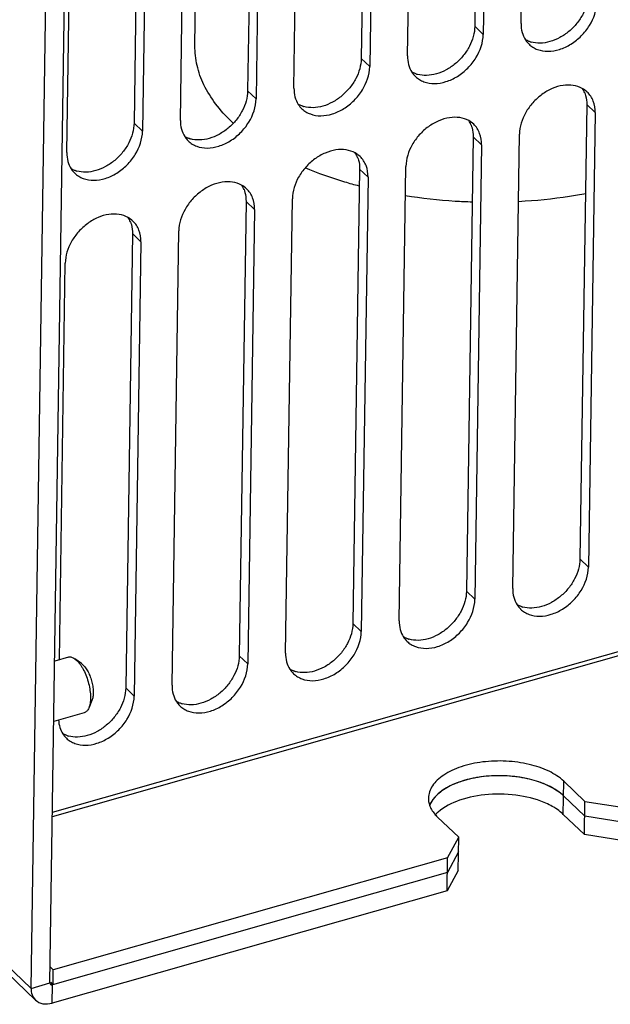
# Model space of a CAD drawing. Header units: millimetres. Extents: x 1117 to 38156, y -1945 to 7303.
# Tile 259 of 656: x 9721 to 9762, y 958 to 1026. Entities that reach past the tile are written whole.
import ezdxf

# ---------------------------------------------------------------- set-up
doc = ezdxf.new("R2010")
doc.units = ezdxf.units.MM

msp = doc.modelspace()

# ---------------------------------------------------------------- linework, layer by layer
at = {"color": 7, "linetype": 'Continuous'}
for p, q in [((9414.826, 1251.93), (9722.232, 958.739)), ((9415.136, 1251.121), (9722.542, 957.931)), ((9722.232, 958.739), (9725.242, 1162.236)), ((9723.541, 959.111), (9726.552, 1162.608)), ((9756.129, 1025.486), (9756.583, 1056.175)), ((9753.368, 1055.262), (9752.925, 1025.301)), ((9753.964, 1055.431), (9753.51, 1024.742)), ((9748.274, 1023.255), (9748.728, 1053.943)), ((9746.109, 1053.2), (9745.655, 1022.511)), ((9745.513, 1053.03), (9745.07, 1023.069)), ((9740.419, 1021.023), (9740.873, 1051.712)), ((9737.658, 1050.799), (9737.215, 1020.838)), ((9738.254, 1050.968), (9737.8, 1020.28)), ((9732.564, 1018.792), (9733.018, 1049.48)), ((9733.569, 1023.957), (9733.95, 1049.745)), ((9729.803, 1048.567), (9729.36, 1018.606)), ((9730.399, 1048.737), (9729.945, 1018.048)), ((9723.716, 970.927), (9972.647, 1041.644)), ((9723.711, 970.636), (9973.056, 1041.47)), ((9724.708, 1016.56), (9725.008, 1036.779)), ((9753.51, 1024.742), (9752.925, 1025.301)), ((9745.655, 1022.511), (9745.07, 1023.069)), ((9737.8, 1020.28), (9737.215, 1020.838)), ((9760.667, 1019.885), (9760.202, 988.447)), ((9761.252, 1019.327), (9760.667, 1019.885)), ((9761.252, 1019.327), (9760.787, 987.889)), ((9729.945, 1018.048), (9729.36, 1018.606)), ((9755.55, 986.401), (9756.016, 1017.839)), ((9752.812, 1017.654), (9752.347, 986.216)), ((9753.397, 1017.095), (9752.812, 1017.654)), ((9753.397, 1017.095), (9752.932, 985.658)), ((9744.957, 1015.422), (9744.491, 983.984)), ((9745.542, 1014.864), (9744.957, 1015.422)), ((9747.695, 984.17), (9748.161, 1015.608)), ((9745.542, 1014.864), (9745.077, 983.426)), ((9737.102, 1013.191), (9736.636, 981.753)), ((9737.687, 1012.632), (9737.102, 1013.191)), ((9739.84, 981.938), (9740.305, 1013.376)), ((9737.687, 1012.632), (9737.222, 981.195)), ((9731.985, 979.707), (9732.45, 1011.145)), ((9729.247, 1010.959), (9728.781, 979.522)), ((9729.832, 1010.401), (9729.247, 1010.959)), ((9729.832, 1010.401), (9729.367, 978.963)), ((9724.189, 981.478), (9724.595, 1008.913)), ((9760.787, 987.889), (9760.202, 988.447)), ((9752.932, 985.658), (9752.347, 986.216)), ((9745.077, 983.426), (9744.491, 983.984)), ((9737.222, 981.195), (9736.636, 981.753)), ((9724.821, 981.657), (9723.87, 981.387)), ((9725.722, 981.216), (9725.258, 981.545)), ((9725.258, 981.545), (9725.393, 981.433)), ((9725.722, 981.216), (9725.823, 981.132)), ((9729.367, 978.963), (9728.781, 979.522)), ((9726.448, 978.658), (9726.227, 978.135)), ((9725.914, 977.809), (9723.809, 977.211)), ((9759.046, 970.779), (9759.08, 973.073)), ((9760.544, 971.677), (9759.08, 973.073)), ((9760.528, 970.657), (9759.065, 972.054)), ((9760.51, 969.383), (9760.544, 971.677)), ((9760.544, 971.677), (9763.265, 971.242)), ((9760.51, 969.383), (9759.046, 970.779)), ((9751.816, 969.198), (9750.352, 970.594)), ((9763.25, 970.223), (9760.528, 970.657)), ((9751.046, 967.771), (9751.816, 969.198)), ((9751.782, 966.903), (9751.816, 969.198)), ((9763.231, 968.948), (9760.51, 969.383)), ((9751.801, 968.178), (9751.031, 966.751)), ((9751.046, 967.771), (9723.772, 960.023)), ((9751.012, 965.477), (9751.046, 967.771)), ((9751.031, 966.751), (9723.713, 958.991)), ((9751.782, 966.903), (9751.012, 965.477)), ((9751.012, 965.477), (9723.694, 957.716)), ((9723.772, 960.023), (9723.557, 960.227)), ((9723.756, 959.003), (9723.772, 960.023)), ((9722.232, 958.739), (9723.541, 959.111)), ((9723.756, 959.003), (9723.59, 959.162)), ((9723.629, 959.071), (9723.713, 958.991)), ((9723.694, 957.716), (9723.713, 958.991))]:
    msp.add_line(p, q, dxfattribs=at)
for centre, radius, start, end in [((9757.824, 1025.26), 1.661, 212.6915, 226.30391), ((9757.33, 1026.029), 1.89, 252.11221, 254.34318), ((9749.969, 1023.029), 1.661, 212.6915, 226.30391), ((9749.475, 1023.797), 1.89, 252.11221, 254.34318), ((9759.557, 1019.548), 1.664, 46.43796, 61.10077), ((9758.911, 1020.073), 1.733, 26.94656, 32.70614), ((9758.842, 1020.038), 1.81, 21.31116, 26.93403), ((9742.114, 1020.797), 1.661, 212.6915, 226.30391), ((9741.62, 1021.566), 1.89, 252.11221, 254.34318), ((9744.174, 1027.157), 11.683, 226.35715, 227.05024), ((9751.702, 1017.317), 1.664, 46.43796, 61.10077), ((9751.056, 1017.841), 1.733, 26.94656, 32.70614), ((9750.987, 1017.806), 1.81, 21.31116, 26.93403), ((9734.259, 1018.566), 1.661, 212.6915, 226.30391), ((9733.764, 1019.334), 1.89, 252.11221, 254.34318), ((9743.847, 1015.085), 1.664, 46.43796, 61.10077), ((9743.201, 1015.61), 1.733, 26.94656, 32.70614), ((9743.132, 1015.575), 1.81, 21.31116, 26.93403), ((9726.404, 1016.334), 1.661, 212.6915, 226.30391), ((9725.909, 1017.103), 1.89, 252.11221, 254.34318), ((9735.992, 1012.854), 1.664, 46.43796, 61.10077), ((9735.346, 1013.378), 1.733, 26.94656, 32.70614), ((9735.277, 1013.343), 1.81, 21.31116, 26.93403), ((9728.137, 1010.622), 1.664, 46.43796, 61.10077), ((9727.491, 1011.147), 1.733, 26.94656, 32.70614), ((9727.422, 1011.112), 1.81, 21.31116, 26.93403), ((9757.246, 986.175), 1.661, 212.6915, 226.30391), ((9756.751, 986.944), 1.89, 252.11221, 254.34318), ((9749.391, 983.944), 1.661, 212.6915, 226.30391), ((9748.896, 984.712), 1.89, 252.11221, 254.34318), ((9741.536, 981.712), 1.661, 212.6915, 226.30391), ((9741.041, 982.481), 1.89, 252.11221, 254.34318), ((9733.681, 979.481), 1.661, 212.6915, 226.30391), ((9733.186, 980.249), 1.89, 252.11221, 254.34318), ((9725.826, 977.249), 1.661, 212.6915, 226.30391), ((9725.331, 978.018), 1.89, 252.11221, 254.34318), ((9751.26, 971.917), 1.547, 194.95976, 199.42307)]:
    msp.add_arc(centre, radius, start, end, dxfattribs=at)
for points, knots in [([(9760.78, 1027.532), (9760.773, 1027.058), (9760.553, 1026.324), (9760.004, 1025.494), (9759.458, 1024.937), (9758.826, 1024.502), (9758.148, 1024.218), (9757.467, 1024.104), (9757.023, 1024.152), (9756.82, 1024.209)], [0, 0, 0, 0, 0.245376, 0.378632, 0.513665, 0.646334, 0.772934, 0.890983, 1, 1, 1, 1]), ([(9756.677, 1024.059), (9756.759, 1023.98), (9756.943, 1023.838), (9757.374, 1023.63), (9758.012, 1023.532), (9758.816, 1023.674), (9759.607, 1024.047), (9760.317, 1024.619), (9761.05, 1025.54), (9761.357, 1026.411), (9761.365, 1026.974)], [0, 0, 0, 0, 0.051621, 0.104232, 0.21512, 0.33684, 0.468675, 0.606677, 0.74522, 1, 1, 1, 1]), ([(9752.925, 1025.301), (9752.918, 1024.827), (9752.698, 1024.093), (9752.149, 1023.263), (9751.603, 1022.705), (9750.971, 1022.27), (9750.292, 1021.986), (9749.612, 1021.873), (9749.167, 1021.921), (9748.965, 1021.978)], [0, 0, 0, 0, 0.245376, 0.378632, 0.513665, 0.646334, 0.772934, 0.890983, 1, 1, 1, 1]), ([(9756.129, 1025.486), (9756.126, 1025.284), (9756.168, 1024.889), (9756.324, 1024.522), (9756.426, 1024.363)], [0, 0, 0, 0, 0.516766, 1, 1, 1, 1]), ([(9748.822, 1021.827), (9748.904, 1021.749), (9749.088, 1021.607), (9749.519, 1021.399), (9750.157, 1021.301), (9750.961, 1021.443), (9751.752, 1021.816), (9752.462, 1022.387), (9753.195, 1023.308), (9753.502, 1024.179), (9753.51, 1024.742)], [0, 0, 0, 0, 0.051621, 0.104232, 0.21512, 0.33684, 0.468675, 0.606677, 0.74522, 1, 1, 1, 1]), ([(9736.111, 1018.702), (9735.709, 1019.086), (9734.987, 1019.879), (9734.163, 1021.195), (9733.665, 1022.562), (9733.562, 1023.5), (9733.569, 1023.957)], [0, 0, 0, 0, 0.278006, 0.533522, 0.771511, 1, 1, 1, 1]), ([(9756.749, 1024.23), (9756.722, 1024.239), (9756.613, 1024.277), (9756.509, 1024.325), (9756.434, 1024.366)], [0, 0, 0, 0, 0.253082, 1, 1, 1, 1]), ([(9748.274, 1023.255), (9748.271, 1023.052), (9748.312, 1022.658), (9748.469, 1022.291), (9748.571, 1022.131)], [0, 0, 0, 0, 0.516766, 1, 1, 1, 1]), ([(9745.07, 1023.069), (9745.063, 1022.595), (9744.843, 1021.861), (9744.294, 1021.031), (9743.748, 1020.474), (9743.116, 1020.039), (9742.437, 1019.755), (9741.757, 1019.641), (9741.312, 1019.689), (9741.11, 1019.746)], [0, 0, 0, 0, 0.245376, 0.378632, 0.513665, 0.646334, 0.772934, 0.890983, 1, 1, 1, 1]), ([(9740.967, 1019.596), (9741.049, 1019.517), (9741.233, 1019.376), (9741.664, 1019.167), (9742.302, 1019.069), (9743.106, 1019.211), (9743.897, 1019.584), (9744.607, 1020.156), (9745.34, 1021.077), (9745.647, 1021.948), (9745.655, 1022.511)], [0, 0, 0, 0, 0.051621, 0.104232, 0.21512, 0.33684, 0.468675, 0.606677, 0.74522, 1, 1, 1, 1]), ([(9748.894, 1021.999), (9748.867, 1022.008), (9748.758, 1022.046), (9748.654, 1022.094), (9748.579, 1022.135)], [0, 0, 0, 0, 0.253082, 1, 1, 1, 1]), ([(9760.362, 1021.005), (9760.17, 1021.111), (9759.726, 1021.254), (9759.002, 1021.24), (9758.258, 1021.017), (9757.547, 1020.605), (9756.921, 1020.036), (9756.284, 1019.158), (9756.023, 1018.357), (9756.016, 1017.839)], [0, 0, 0, 0, 0.105626, 0.220123, 0.344638, 0.477246, 0.613978, 0.749944, 1, 1, 1, 1]), ([(9737.215, 1020.838), (9737.208, 1020.364), (9736.988, 1019.63), (9736.439, 1018.8), (9735.892, 1018.242), (9735.261, 1017.807), (9734.582, 1017.523), (9733.901, 1017.41), (9733.457, 1017.458), (9733.254, 1017.515)], [0, 0, 0, 0, 0.245376, 0.378632, 0.513665, 0.646334, 0.772934, 0.890983, 1, 1, 1, 1]), ([(9740.419, 1021.023), (9740.416, 1020.821), (9740.457, 1020.426), (9740.614, 1020.059), (9740.716, 1019.9)], [0, 0, 0, 0, 0.516766, 1, 1, 1, 1]), ([(9760.528, 1020.696), (9760.552, 1020.634), (9760.639, 1020.372), (9760.67, 1020.094), (9760.667, 1019.885)], [0, 0, 0, 0, 0.241491, 1, 1, 1, 1]), ([(9761.252, 1019.327), (9761.256, 1019.597), (9761.195, 1020.004), (9760.957, 1020.473), (9760.794, 1020.668), (9760.704, 1020.754)], [0, 0, 0, 0, 0.517854, 0.761612, 1, 1, 1, 1]), ([(9733.112, 1017.365), (9733.194, 1017.286), (9733.378, 1017.144), (9733.809, 1016.936), (9734.447, 1016.838), (9735.251, 1016.98), (9736.042, 1017.353), (9736.752, 1017.924), (9737.485, 1018.846), (9737.792, 1019.716), (9737.8, 1020.28)], [0, 0, 0, 0, 0.051621, 0.104232, 0.21512, 0.33684, 0.468675, 0.606677, 0.74522, 1, 1, 1, 1]), ([(9741.039, 1019.767), (9741.011, 1019.776), (9740.903, 1019.814), (9740.799, 1019.862), (9740.724, 1019.903)], [0, 0, 0, 0, 0.253082, 1, 1, 1, 1]), ([(9729.36, 1018.606), (9729.353, 1018.132), (9729.133, 1017.398), (9728.584, 1016.568), (9728.037, 1016.011), (9727.405, 1015.576), (9726.727, 1015.292), (9726.046, 1015.178), (9725.602, 1015.226), (9725.399, 1015.283)], [0, 0, 0, 0, 0.245376, 0.378632, 0.513665, 0.646334, 0.772934, 0.890983, 1, 1, 1, 1]), ([(9732.564, 1018.792), (9732.561, 1018.59), (9732.602, 1018.195), (9732.759, 1017.828), (9732.861, 1017.668)], [0, 0, 0, 0, 0.516766, 1, 1, 1, 1]), ([(9752.507, 1018.774), (9752.315, 1018.88), (9751.871, 1019.023), (9751.147, 1019.009), (9750.403, 1018.785), (9749.692, 1018.374), (9749.066, 1017.804), (9748.429, 1016.926), (9748.168, 1016.125), (9748.161, 1015.608)], [0, 0, 0, 0, 0.105626, 0.220123, 0.344638, 0.477246, 0.613978, 0.749944, 1, 1, 1, 1]), ([(9752.673, 1018.464), (9752.697, 1018.402), (9752.784, 1018.141), (9752.815, 1017.862), (9752.812, 1017.654)], [0, 0, 0, 0, 0.241491, 1, 1, 1, 1]), ([(9753.397, 1017.095), (9753.401, 1017.366), (9753.34, 1017.772), (9753.102, 1018.241), (9752.939, 1018.437), (9752.849, 1018.523)], [0, 0, 0, 0, 0.517854, 0.761612, 1, 1, 1, 1]), ([(9725.257, 1015.133), (9725.339, 1015.054), (9725.523, 1014.913), (9725.954, 1014.704), (9726.592, 1014.606), (9727.396, 1014.748), (9728.187, 1015.121), (9728.897, 1015.693), (9729.63, 1016.614), (9729.937, 1017.485), (9729.945, 1018.048)], [0, 0, 0, 0, 0.051621, 0.104232, 0.21512, 0.33684, 0.468675, 0.606677, 0.74522, 1, 1, 1, 1]), ([(9733.184, 1017.536), (9733.156, 1017.545), (9733.048, 1017.583), (9732.944, 1017.631), (9732.869, 1017.672)], [0, 0, 0, 0, 0.253082, 1, 1, 1, 1]), ([(9724.708, 1016.56), (9724.705, 1016.358), (9724.747, 1015.963), (9724.904, 1015.596), (9725.006, 1015.437)], [0, 0, 0, 0, 0.516766, 1, 1, 1, 1]), ([(9744.651, 1016.542), (9744.46, 1016.648), (9744.016, 1016.791), (9743.292, 1016.777), (9742.547, 1016.554), (9741.836, 1016.142), (9741.211, 1015.573), (9740.574, 1014.695), (9740.313, 1013.894), (9740.305, 1013.376)], [0, 0, 0, 0, 0.105626, 0.220123, 0.344638, 0.477246, 0.613978, 0.749944, 1, 1, 1, 1]), ([(9744.818, 1016.233), (9744.842, 1016.171), (9744.929, 1015.909), (9744.96, 1015.631), (9744.957, 1015.422)], [0, 0, 0, 0, 0.241491, 1, 1, 1, 1]), ([(9745.542, 1014.864), (9745.546, 1015.134), (9745.485, 1015.541), (9745.247, 1016.01), (9745.084, 1016.205), (9744.994, 1016.291)], [0, 0, 0, 0, 0.517854, 0.761612, 1, 1, 1, 1]), ([(9725.329, 1015.304), (9725.301, 1015.313), (9725.193, 1015.351), (9725.089, 1015.399), (9725.014, 1015.44)], [0, 0, 0, 0, 0.253082, 1, 1, 1, 1]), ([(9744.928, 1014.244), (9744.599, 1014.331), (9743.33, 1014.687), (9742.085, 1015.129), (9741.186, 1015.513)], [0, 0, 0, 0, 0.258153, 1, 1, 1, 1]), ([(9736.796, 1014.311), (9736.605, 1014.417), (9736.16, 1014.56), (9735.437, 1014.546), (9734.692, 1014.322), (9733.981, 1013.911), (9733.356, 1013.341), (9732.719, 1012.463), (9732.458, 1011.662), (9732.45, 1011.145)], [0, 0, 0, 0, 0.105626, 0.220123, 0.344638, 0.477246, 0.613978, 0.749944, 1, 1, 1, 1]), ([(9736.963, 1014.001), (9736.987, 1013.939), (9737.074, 1013.678), (9737.105, 1013.399), (9737.102, 1013.191)], [0, 0, 0, 0, 0.241491, 1, 1, 1, 1]), ([(9737.687, 1012.632), (9737.691, 1012.903), (9737.63, 1013.309), (9737.392, 1013.778), (9737.229, 1013.974), (9737.139, 1014.06)], [0, 0, 0, 0, 0.517854, 0.761612, 1, 1, 1, 1]), ([(9760.602, 1013.716), (9760.226, 1013.645), (9758.688, 1013.385), (9757.134, 1013.229), (9755.959, 1013.167)], [0, 0, 0, 0, 0.245735, 1, 1, 1, 1]), ([(9752.743, 1013.135), (9752.352, 1013.148), (9750.801, 1013.222), (9749.255, 1013.392), (9748.108, 1013.576)], [0, 0, 0, 0, 0.252162, 1, 1, 1, 1]), ([(9728.941, 1012.079), (9728.75, 1012.185), (9728.305, 1012.328), (9727.582, 1012.314), (9726.837, 1012.091), (9726.126, 1011.679), (9725.5, 1011.11), (9724.863, 1010.232), (9724.603, 1009.431), (9724.595, 1008.913)], [0, 0, 0, 0, 0.105626, 0.220123, 0.344638, 0.477246, 0.613978, 0.749944, 1, 1, 1, 1]), ([(9729.108, 1011.77), (9729.132, 1011.708), (9729.219, 1011.446), (9729.25, 1011.168), (9729.247, 1010.959)], [0, 0, 0, 0, 0.241491, 1, 1, 1, 1]), ([(9729.832, 1010.401), (9729.836, 1010.671), (9729.775, 1011.078), (9729.537, 1011.547), (9729.374, 1011.742), (9729.284, 1011.828)], [0, 0, 0, 0, 0.517854, 0.761612, 1, 1, 1, 1]), ([(9756.098, 984.974), (9756.181, 984.895), (9756.365, 984.754), (9756.796, 984.545), (9757.434, 984.447), (9758.238, 984.589), (9759.029, 984.962), (9759.739, 985.534), (9760.472, 986.455), (9760.779, 987.326), (9760.787, 987.889)], [0, 0, 0, 0, 0.051621, 0.104232, 0.21512, 0.33684, 0.468675, 0.606677, 0.74522, 1, 1, 1, 1]), ([(9760.202, 988.447), (9760.195, 987.973), (9759.975, 987.239), (9759.425, 986.409), (9758.879, 985.852), (9758.247, 985.417), (9757.569, 985.133), (9756.888, 985.019), (9756.444, 985.067), (9756.241, 985.124)], [0, 0, 0, 0, 0.245376, 0.378632, 0.513665, 0.646334, 0.772934, 0.890983, 1, 1, 1, 1]), ([(9752.347, 986.216), (9752.34, 985.742), (9752.12, 985.008), (9751.57, 984.178), (9751.024, 983.62), (9750.392, 983.185), (9749.714, 982.901), (9749.033, 982.788), (9748.589, 982.836), (9748.386, 982.893)], [0, 0, 0, 0, 0.245376, 0.378632, 0.513665, 0.646334, 0.772934, 0.890983, 1, 1, 1, 1]), ([(9755.55, 986.401), (9755.547, 986.199), (9755.589, 985.804), (9755.746, 985.437), (9755.848, 985.278)], [0, 0, 0, 0, 0.516766, 1, 1, 1, 1]), ([(9748.243, 982.743), (9748.326, 982.664), (9748.51, 982.522), (9748.941, 982.314), (9749.579, 982.216), (9750.383, 982.358), (9751.174, 982.731), (9751.884, 983.302), (9752.617, 984.224), (9752.924, 985.094), (9752.932, 985.658)], [0, 0, 0, 0, 0.051621, 0.104232, 0.21512, 0.33684, 0.468675, 0.606677, 0.74522, 1, 1, 1, 1]), ([(9756.171, 985.145), (9756.143, 985.154), (9756.035, 985.192), (9755.93, 985.24), (9755.856, 985.281)], [0, 0, 0, 0, 0.253082, 1, 1, 1, 1]), ([(9744.491, 983.984), (9744.484, 983.51), (9744.265, 982.776), (9743.715, 981.946), (9743.169, 981.389), (9742.537, 980.954), (9741.859, 980.67), (9741.178, 980.556), (9740.734, 980.604), (9740.531, 980.661)], [0, 0, 0, 0, 0.245376, 0.378632, 0.513665, 0.646334, 0.772934, 0.890983, 1, 1, 1, 1]), ([(9747.695, 984.17), (9747.692, 983.968), (9747.734, 983.573), (9747.891, 983.206), (9747.993, 983.046)], [0, 0, 0, 0, 0.516766, 1, 1, 1, 1]), ([(9740.388, 980.511), (9740.471, 980.432), (9740.655, 980.291), (9741.086, 980.082), (9741.724, 979.984), (9742.528, 980.126), (9743.319, 980.499), (9744.029, 981.071), (9744.762, 981.992), (9745.069, 982.863), (9745.077, 983.426)], [0, 0, 0, 0, 0.051621, 0.104232, 0.21512, 0.33684, 0.468675, 0.606677, 0.74522, 1, 1, 1, 1]), ([(9748.316, 982.914), (9748.288, 982.923), (9748.18, 982.961), (9748.075, 983.009), (9748.001, 983.05)], [0, 0, 0, 0, 0.253082, 1, 1, 1, 1]), ([(9724.821, 981.657), (9724.854, 981.666), (9724.925, 981.676), (9725.035, 981.66), (9725.149, 981.615), (9725.222, 981.571), (9725.258, 981.545)], [0, 0, 0, 0, 0.219101, 0.45215, 0.710092, 1, 1, 1, 1]), ([(9736.636, 981.753), (9736.629, 981.279), (9736.41, 980.545), (9735.86, 979.715), (9735.314, 979.157), (9734.682, 978.723), (9734.004, 978.438), (9733.323, 978.325), (9732.879, 978.373), (9732.676, 978.43)], [0, 0, 0, 0, 0.245376, 0.378632, 0.513665, 0.646334, 0.772934, 0.890983, 1, 1, 1, 1]), ([(9739.84, 981.938), (9739.837, 981.736), (9739.879, 981.341), (9740.036, 980.974), (9740.138, 980.815)], [0, 0, 0, 0, 0.516766, 1, 1, 1, 1]), ([(9725.393, 981.433), (9725.437, 981.391), (9725.523, 981.298), (9725.644, 981.14), (9725.76, 980.96), (9725.91, 980.687), (9726.072, 980.312), (9726.22, 979.834), (9726.316, 979.351), (9726.348, 978.957), (9726.341, 978.664), (9726.32, 978.468), (9726.284, 978.292), (9726.248, 978.184), (9726.227, 978.135)], [0, 0, 0, 0, 0.051164, 0.107379, 0.168145, 0.232837, 0.370784, 0.514265, 0.655674, 0.787616, 0.848027, 0.903827, 0.95456, 1, 1, 1, 1]), ([(9725.823, 981.132), (9725.856, 981.1), (9725.921, 981.031), (9726.046, 980.867), (9726.189, 980.622), (9726.333, 980.291), (9726.444, 979.933), (9726.515, 979.57), (9726.54, 979.275), (9726.534, 979.056), (9726.518, 978.908), (9726.491, 978.776), (9726.464, 978.695), (9726.448, 978.658)], [0, 0, 0, 0, 0.051169, 0.107388, 0.232777, 0.370735, 0.514227, 0.655647, 0.7876, 0.848015, 0.90382, 0.954557, 1, 1, 1, 1]), ([(9732.533, 978.28), (9732.616, 978.201), (9732.8, 978.059), (9733.231, 977.851), (9733.869, 977.753), (9734.673, 977.895), (9735.464, 978.268), (9736.174, 978.839), (9736.907, 979.761), (9737.214, 980.632), (9737.222, 981.195)], [0, 0, 0, 0, 0.051621, 0.104232, 0.21512, 0.33684, 0.468675, 0.606677, 0.74522, 1, 1, 1, 1]), ([(9740.461, 980.682), (9740.433, 980.691), (9740.325, 980.729), (9740.22, 980.777), (9740.145, 980.818)], [0, 0, 0, 0, 0.253082, 1, 1, 1, 1]), ([(9731.985, 979.707), (9731.982, 979.505), (9732.024, 979.11), (9732.181, 978.743), (9732.283, 978.583)], [0, 0, 0, 0, 0.516766, 1, 1, 1, 1]), ([(9724.678, 976.048), (9724.761, 975.969), (9724.945, 975.828), (9725.376, 975.62), (9726.014, 975.522), (9726.818, 975.663), (9727.608, 976.036), (9728.319, 976.608), (9729.052, 977.529), (9729.359, 978.4), (9729.367, 978.963)], [0, 0, 0, 0, 0.051621, 0.104232, 0.21512, 0.33684, 0.468675, 0.606677, 0.74522, 1, 1, 1, 1]), ([(9728.781, 979.522), (9728.774, 979.047), (9728.555, 978.313), (9728.005, 977.484), (9727.459, 976.926), (9726.827, 976.491), (9726.149, 976.207), (9725.468, 976.093), (9725.024, 976.141), (9724.821, 976.198)], [0, 0, 0, 0, 0.245376, 0.378632, 0.513665, 0.646334, 0.772934, 0.890983, 1, 1, 1, 1]), ([(9732.606, 978.451), (9732.578, 978.46), (9732.47, 978.498), (9732.365, 978.546), (9732.29, 978.587)], [0, 0, 0, 0, 0.253082, 1, 1, 1, 1]), ([(9726.227, 978.135), (9726.209, 978.093), (9726.171, 978.017), (9726.097, 977.92), (9726.012, 977.848), (9725.947, 977.819), (9725.914, 977.809)], [0, 0, 0, 0, 0.289877, 0.547853, 0.780896, 1, 1, 1, 1]), ([(9724.134, 977.303), (9724.144, 977.131), (9724.199, 976.798), (9724.34, 976.489), (9724.428, 976.352)], [0, 0, 0, 0, 0.513945, 1, 1, 1, 1]), ([(9724.751, 976.22), (9724.723, 976.228), (9724.615, 976.266), (9724.51, 976.314), (9724.435, 976.356)], [0, 0, 0, 0, 0.253082, 1, 1, 1, 1]), ([(9759.08, 973.073), (9758.784, 973.355), (9758.012, 973.84), (9756.649, 974.292), (9755.093, 974.503), (9753.501, 974.45), (9752.235, 974.183), (9751.345, 973.832), (9750.787, 973.524), (9750.33, 973.17), (9749.988, 972.777), (9749.772, 972.353), (9749.718, 972.052), (9749.716, 971.907)], [0, 0, 0, 0, 0.113999, 0.249319, 0.398088, 0.54932, 0.69152, 0.756213, 0.815405, 0.868728, 0.916421, 0.959526, 1, 1, 1, 1]), ([(9759.065, 972.054), (9758.791, 972.315), (9758.087, 972.771), (9756.366, 973.385), (9754.402, 973.541), (9752.487, 973.243), (9751, 972.733), (9750.015, 971.982), (9749.79, 971.36)], [0, 0, 0, 0, 0.110942, 0.241753, 0.53376, 0.677035, 0.805986, 1, 1, 1, 1]), ([(9759.065, 972.054), (9758.809, 972.298), (9758.159, 972.729), (9757.008, 973.167), (9755.678, 973.424), (9754.273, 973.48), (9752.901, 973.33), (9751.84, 973.034), (9751.105, 972.697), (9750.519, 972.337), (9750.152, 971.99), (9749.979, 971.731)], [0, 0, 0, 0, 0.107576, 0.233547, 0.372789, 0.517699, 0.659774, 0.790954, 0.850505, 0.905286, 1, 1, 1, 1]), ([(9757.948, 971.5), (9757.348, 971.78), (9755.994, 972.149), (9753.913, 972.23), (9751.964, 971.873), (9750.812, 971.306), (9750.387, 970.935)], [0, 0, 0, 0, 0.251709, 0.525712, 0.785488, 1, 1, 1, 1]), ([(9749.716, 971.907), (9749.716, 971.875), (9749.719, 971.744), (9749.74, 971.613), (9749.765, 971.518)], [0, 0, 0, 0, 0.248129, 1, 1, 1, 1]), ([(9749.979, 971.731), (9749.962, 971.705), (9749.896, 971.601), (9749.841, 971.49), (9749.807, 971.405)], [0, 0, 0, 0, 0.257065, 1, 1, 1, 1]), ([(9758.532, 971.179), (9758.487, 971.208), (9758.298, 971.326), (9758.101, 971.429), (9757.948, 971.5)], [0, 0, 0, 0, 0.241137, 1, 1, 1, 1]), ([(9749.801, 971.403), (9749.826, 971.331), (9749.957, 971.029), (9750.17, 970.768), (9750.352, 970.594)], [0, 0, 0, 0, 0.232387, 1, 1, 1, 1]), ([(9759.046, 970.779), (9759.008, 970.815), (9758.847, 970.96), (9758.671, 971.089), (9758.532, 971.179)], [0, 0, 0, 0, 0.238309, 1, 1, 1, 1]), ([(9722.232, 958.739), (9722.229, 958.586), (9722.273, 958.287), (9722.439, 958.029), (9722.541, 957.931)], [0, 0, 0, 0, 0.51916, 1, 1, 1, 1]), ([(9723.577, 959.016), (9723.602, 958.993), (9723.654, 958.978), (9723.7, 958.987), (9723.713, 958.991)], [0, 0, 0, 0, 0.721719, 1, 1, 1, 1]), ([(9722.541, 957.931), (9722.679, 957.8), (9723.069, 957.615), (9723.488, 957.658), (9723.694, 957.716)], [0, 0, 0, 0, 0.469875, 1, 1, 1, 1])]:
    msp.add_open_spline(points, degree=3, knots=knots, dxfattribs=at)
for points in [[(9750.387, 970.935), (9750.306, 970.864), (9750.229, 970.789), (9750.157, 970.709)], [(9723.541, 959.111), (9723.54, 959.077), (9723.553, 959.04), (9723.577, 959.016)]]:
    msp.add_open_spline(points, degree=3, dxfattribs=at)

doc.saveas('drawing.dxf')
